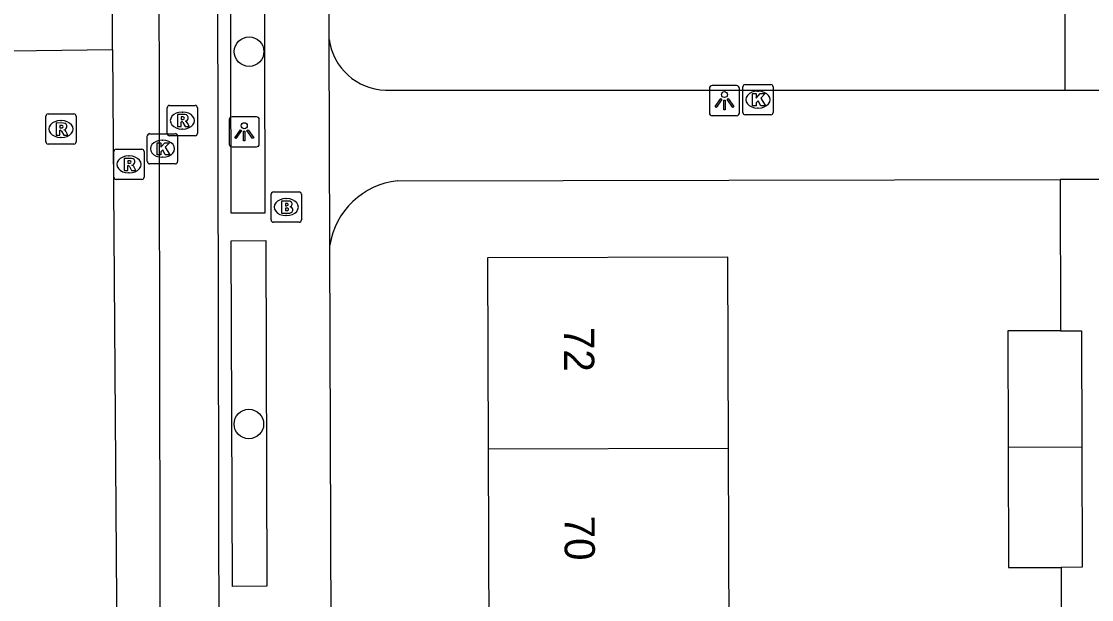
# Model space of a CAD drawing. Extents: x 160732 to 162105, y 387428 to 388479.
# Drawn here: x 161302.41 to 161337.84, y 388121.46 to 388140.6 of the extents above; entities that cross this region are included whole.
import ezdxf

# ---------------------------------------------------------------- set-up
doc = ezdxf.new("R2010")
doc.units = 0
for name, color, linetype in [('IMGEO_Boom', 7, 'Continuous'), ('IMGEO_Brandkraan', 7, 'Continuous'), ('IMGEO_Kolk', 7, 'Continuous'), ('IMGEO_Lichtpunt', 7, 'Continuous'), ('IMGEO_Pand', 7, 'Continuous'), ('IMGEO_Pand_nummerreeks', 7, 'Continuous'), ('IMGEO_Rijbaan_lokaal_gesloten', 7, 'Continuous'), ('IMGEO_Rioolput', 7, 'Continuous'), ('IMGEO_Voetpad_open', 7, 'Continuous')]:
    doc.layers.add(name, color=color, linetype=linetype)

msp = doc.modelspace()

# ---------------------------------------------------------------- linework, layer by layer
at = {"layer": 'IMGEO_Boom'}
for centre in [(161309.95, 388139.602), (161309.943, 388127.273)]:
    msp.add_circle(centre, 0.489, dxfattribs=at)
at = {"layer": 'IMGEO_Brandkraan'}
for p, q in [((161310.679, 388134.029), (161310.679, 388134.881)), ((161310.754, 388134.955), (161311.606, 388134.955)), ((161311.167, 388134.735), (161311.192, 388134.735)), ((161311.68, 388134.881), (161311.68, 388134.029)), ((161311.606, 388133.955), (161310.754, 388133.955)), ((161311.19, 388134.175), (161311.165, 388134.175))]:
    msp.add_line(p, q, dxfattribs=at)
for points in [[(161310.679, 388134.029), (161310.679, 388134.881)], [(161310.754, 388134.955), (161311.606, 388134.955)], [(161311.68, 388134.881), (161311.68, 388134.029)], [(161311.027, 388134.655), (161311.027, 388134.255), (161311.24, 388134.255)], [(161311.258, 388134.655), (161311.027, 388134.655)], [(161311.206, 388134.574), (161311.152, 388134.574), (161311.152, 388134.498)], [(161311.152, 388134.498), (161311.205, 388134.498)], [(161311.214, 388134.422), (161311.152, 388134.422), (161311.152, 388134.341)], [(161311.152, 388134.341), (161311.214, 388134.341)], [(161311.606, 388133.955), (161310.754, 388133.955)]]:
    msp.add_lwpolyline(points, dxfattribs=at)
for centre, radius, start, end in [((161310.756, 388134.879), 0.0765, 91.552, 178.448), ((161310.756, 388134.879), 0.0765, 91.552, 178.448), ((161311.604, 388134.879), 0.0765, 1.552, 88.448), ((161311.604, 388134.879), 0.0765, 1.552, 88.448), ((161311.207, 388134.536), 0.0379, 267.8285, 90.9355), ((161311.215, 388134.381), 0.0404, 269.8759, 90.5077), ((161311.262, 388134.51), 0.145, 59.4692, 91.5367), ((161311.287, 388134.557), 0.0922, 285.5137, 58.1501), ((161311.292, 388134.365), 0.105, 301.3115, 78.989), ((161310.756, 388134.031), 0.0765, 181.552, 268.448), ((161310.756, 388134.031), 0.0765, 181.552, 268.448), ((161311.246, 388134.506), 0.251, 268.6676, 293.5347), ((161311.604, 388134.031), 0.0765, 271.552, 358.448), ((161311.604, 388134.031), 0.0765, 271.552, 358.448)]:
    msp.add_arc(centre, radius, start, end, dxfattribs=at)
for centre, major_axis, ratio, start_param, end_param in [((161311.166, 388134.455), (-0.387, 0.002), 0.722429, 4.712389, 7.853982), ((161311.191, 388134.455), (-0.39, 0.002), 0.717154, 1.570796, 4.712389)]:
    msp.add_ellipse(centre, major_axis=major_axis, ratio=ratio, start_param=start_param, end_param=end_param, dxfattribs=at)
at = {"layer": 'IMGEO_Kolk'}
for p, q in [((161326.299, 388137.587), (161326.299, 388138.439)), ((161326.374, 388138.513), (161327.226, 388138.513)), ((161326.787, 388138.293), (161326.812, 388138.293)), ((161327.3, 388138.439), (161327.3, 388137.587)), ((161327.226, 388137.513), (161326.374, 388137.513)), ((161326.81, 388137.733), (161326.785, 388137.733)), ((161306.581, 388135.96), (161306.581, 388136.812)), ((161306.656, 388136.886), (161307.508, 388136.886)), ((161307.582, 388136.812), (161307.582, 388135.96)), ((161307.069, 388136.666), (161307.094, 388136.666)), ((161307.092, 388136.106), (161307.067, 388136.106)), ((161307.508, 388135.886), (161306.656, 388135.886))]:
    msp.add_line(p, q, dxfattribs=at)
for points in [[(161326.299, 388137.587), (161326.299, 388138.439)], [(161326.374, 388138.513), (161327.226, 388138.513)], [(161326.62, 388138.213), (161326.743, 388138.213), (161326.743, 388138.062), (161326.873, 388138.213), (161327.037, 388138.213), (161326.891, 388138.062), (161327.044, 388137.813), (161326.892, 388137.813), (161326.807, 388137.977), (161326.743, 388137.91), (161326.743, 388137.813), (161326.62, 388137.813), (161326.62, 388138.213)], [(161327.3, 388138.439), (161327.3, 388137.587)], [(161327.226, 388137.513), (161326.374, 388137.513)], [(161306.581, 388135.96), (161306.581, 388136.812)], [(161306.656, 388136.886), (161307.508, 388136.886)], [(161307.582, 388136.812), (161307.582, 388135.96)], [(161306.902, 388136.586), (161307.025, 388136.586), (161307.025, 388136.435), (161307.155, 388136.586), (161307.319, 388136.586), (161307.173, 388136.435), (161307.326, 388136.186), (161307.174, 388136.186), (161307.089, 388136.35), (161307.025, 388136.283), (161307.025, 388136.186), (161306.902, 388136.186), (161306.902, 388136.586)], [(161307.508, 388135.886), (161306.656, 388135.886)]]:
    msp.add_lwpolyline(points, dxfattribs=at)
for centre, start, end in [((161326.376, 388138.437), 91.552, 178.448), ((161326.376, 388138.437), 91.552, 178.448), ((161327.224, 388138.437), 1.552, 88.448), ((161327.224, 388138.437), 1.552, 88.448), ((161326.376, 388137.589), 181.552, 268.448), ((161326.376, 388137.589), 181.552, 268.448), ((161327.224, 388137.589), 271.552, 358.448), ((161327.224, 388137.589), 271.552, 358.448), ((161306.658, 388136.81), 91.552, 178.448), ((161306.658, 388136.81), 91.552, 178.448), ((161307.506, 388136.81), 1.552, 88.448), ((161307.506, 388136.81), 1.552, 88.448), ((161306.658, 388135.962), 181.552, 268.448), ((161306.658, 388135.962), 181.552, 268.448), ((161307.506, 388135.962), 271.552, 358.448), ((161307.506, 388135.962), 271.552, 358.448)]:
    msp.add_arc(centre, 0.0765, start, end, dxfattribs=at)
for centre, major_axis, ratio, start_param, end_param in [((161326.786, 388138.013), (-0.387, 0.002), 0.722429, 4.712389, 7.853982), ((161326.811, 388138.013), (-0.39, 0.002), 0.717154, 1.570796, 4.712389), ((161307.068, 388136.386), (-0.387, 0.002), 0.722429, 4.712389, 7.853982), ((161307.093, 388136.386), (-0.39, 0.002), 0.717154, 1.570796, 4.712389)]:
    msp.add_ellipse(centre, major_axis=major_axis, ratio=ratio, start_param=start_param, end_param=end_param, dxfattribs=at)
at = {"layer": 'IMGEO_Lichtpunt'}
for p, q in [((161325.19, 388138.383), (161325.19, 388137.576)), ((161325.19, 388138.383), (161325.19, 388137.576)), ((161326.092, 388138.478), (161325.284, 388138.478)), ((161326.092, 388138.478), (161325.284, 388138.478)), ((161326.186, 388137.576), (161326.186, 388138.383)), ((161326.186, 388137.576), (161326.186, 388138.383)), ((161309.291, 388137.35), (161309.291, 388136.543)), ((161309.291, 388137.35), (161309.291, 388136.543)), ((161310.193, 388137.445), (161309.385, 388137.445)), ((161310.193, 388137.445), (161309.385, 388137.445)), ((161310.287, 388136.543), (161310.287, 388137.35)), ((161310.287, 388136.543), (161310.287, 388137.35)), ((161325.284, 388137.482), (161326.092, 388137.482)), ((161325.284, 388137.482), (161326.092, 388137.482)), ((161309.385, 388136.449), (161310.193, 388136.449)), ((161309.385, 388136.449), (161310.193, 388136.449))]:
    msp.add_line(p, q, dxfattribs=at)
for points in [[(161325.564, 388138.047), (161325.603, 388138.019), (161325.415, 388137.757), (161325.377, 388137.784), (161325.564, 388138.047)], [(161325.666, 388137.999), (161325.713, 388137.999), (161325.713, 388137.677), (161325.666, 388137.677), (161325.666, 388137.999)], [(161325.776, 388138.019), (161325.814, 388138.046), (161326.001, 388137.784), (161325.962, 388137.756), (161325.776, 388138.019)], [(161309.665, 388137.014), (161309.704, 388136.986), (161309.516, 388136.724), (161309.478, 388136.751), (161309.665, 388137.014)], [(161309.767, 388136.966), (161309.814, 388136.966), (161309.814, 388136.644), (161309.767, 388136.644), (161309.767, 388136.966)], [(161309.877, 388136.986), (161309.915, 388137.013), (161310.102, 388136.751), (161310.063, 388136.723), (161309.877, 388136.986)]]:
    msp.add_lwpolyline(points, dxfattribs=at)
for centre in [(161325.689, 388138.181), (161309.79, 388137.148)]:
    msp.add_circle(centre, 0.0994, dxfattribs=at)
for centre, start, end in [((161325.284, 388138.383), 90, 180), ((161325.284, 388138.383), 90, 180), ((161326.092, 388138.383), 0, 90), ((161326.092, 388138.383), 0, 90), ((161325.284, 388137.576), 180, 270), ((161325.284, 388137.576), 180, 270), ((161326.092, 388137.576), 270, 0), ((161326.092, 388137.576), 270, 360), ((161309.385, 388137.35), 90, 180), ((161309.385, 388137.35), 90, 180), ((161310.193, 388137.35), 0, 90), ((161310.193, 388137.35), 0, 90), ((161309.385, 388136.543), 180, 270), ((161309.385, 388136.543), 180, 270), ((161310.193, 388136.543), 270, 0), ((161310.193, 388136.543), 270, 360)]:
    msp.add_arc(centre, 0.0946, start, end, dxfattribs=at)
at = {"layer": 'IMGEO_Pand'}
for points in [[(161325.825, 388126.468), (161325.805, 388132.797), (161317.848, 388132.772), (161317.868, 388126.442)], [(161336.812, 388130.36), (161335.071, 388130.355), (161335.083, 388126.498)], [(161336.812, 388130.36), (161337.507, 388130.362), (161337.519, 388126.506)], [(161325.825, 388126.468), (161317.868, 388126.442)], [(161317.868, 388126.442), (161317.888, 388120.235)], [(161325.845, 388120.261), (161325.825, 388126.468)], [(161337.519, 388126.506), (161335.083, 388126.498)], [(161335.083, 388126.498), (161335.096, 388122.523), (161336.835, 388122.528)], [(161337.519, 388126.506), (161337.532, 388122.53), (161336.835, 388122.528)]]:
    msp.add_lwpolyline(points, dxfattribs=at)
at = {"layer": 'IMGEO_Rijbaan_lokaal_gesloten'}
for points in [[(161306.847, 388212.73), (161307.047, 388087.977)], [(161305.432, 388139.667), (161305.369, 388158.215)], [(161302.072, 388139.624), (161305.432, 388139.667)], [(161305.432, 388139.667), (161305.805, 388087.926)]]:
    msp.add_lwpolyline(points, dxfattribs=at)
at = {"layer": 'IMGEO_Rioolput'}
for p, q in [((161303.296, 388137.54), (161304.148, 388137.54)), ((161307.241, 388136.893), (161307.241, 388137.745)), ((161307.316, 388137.819), (161308.168, 388137.819)), ((161307.729, 388137.599), (161307.754, 388137.599)), ((161308.242, 388137.745), (161308.242, 388136.893)), ((161303.221, 388136.614), (161303.221, 388137.466)), ((161303.709, 388137.32), (161303.734, 388137.32)), ((161304.222, 388137.466), (161304.222, 388136.614)), ((161308.168, 388136.819), (161307.316, 388136.819)), ((161307.752, 388137.039), (161307.727, 388137.039)), ((161304.148, 388136.54), (161303.296, 388136.54)), ((161303.732, 388136.76), (161303.707, 388136.76)), ((161305.472, 388135.443), (161305.472, 388136.295)), ((161305.547, 388136.369), (161306.399, 388136.369)), ((161305.96, 388136.149), (161305.985, 388136.149)), ((161306.473, 388136.295), (161306.473, 388135.443)), ((161306.399, 388135.369), (161305.547, 388135.369)), ((161305.983, 388135.589), (161305.958, 388135.589))]:
    msp.add_line(p, q, dxfattribs=at)
for points in [[(161303.296, 388137.54), (161304.148, 388137.54)], [(161307.241, 388136.893), (161307.241, 388137.745)], [(161307.316, 388137.819), (161308.168, 388137.819)], [(161307.83, 388137.517), (161307.578, 388137.519), (161307.578, 388137.119)], [(161308.242, 388137.745), (161308.242, 388136.893)], [(161303.221, 388136.614), (161303.221, 388137.466)], [(161303.81, 388137.238), (161303.558, 388137.24), (161303.558, 388136.84)], [(161303.736, 388137.159), (161303.682, 388137.159), (161303.682, 388137.078)], [(161304.222, 388137.466), (161304.222, 388136.614)], [(161307.578, 388137.119), (161307.702, 388137.119), (161307.702, 388137.281), (161307.713, 388137.281)], [(161307.756, 388137.438), (161307.702, 388137.438), (161307.702, 388137.357)], [(161307.702, 388137.357), (161307.754, 388137.357)], [(161307.76, 388137.252), (161307.831, 388137.119), (161307.971, 388137.119), (161307.906, 388137.245)], [(161303.558, 388136.84), (161303.682, 388136.84), (161303.682, 388137.002), (161303.693, 388137.002)], [(161303.682, 388137.078), (161303.734, 388137.078)], [(161303.74, 388136.973), (161303.811, 388136.84), (161303.951, 388136.84), (161303.886, 388136.966)], [(161308.168, 388136.819), (161307.316, 388136.819)], [(161304.148, 388136.54), (161303.296, 388136.54)], [(161305.472, 388135.443), (161305.472, 388136.295)], [(161305.547, 388136.369), (161306.399, 388136.369)], [(161306.473, 388136.295), (161306.473, 388135.443)], [(161306.061, 388136.067), (161305.809, 388136.069), (161305.809, 388135.669)], [(161305.809, 388135.669), (161305.933, 388135.669), (161305.933, 388135.831), (161305.944, 388135.831)], [(161305.987, 388135.988), (161305.933, 388135.988), (161305.933, 388135.907)], [(161305.933, 388135.907), (161305.985, 388135.907)], [(161305.991, 388135.802), (161306.062, 388135.669), (161306.202, 388135.669), (161306.137, 388135.795)], [(161306.399, 388135.369), (161305.547, 388135.369)]]:
    msp.add_lwpolyline(points, dxfattribs=at)
for centre, radius, start, end in [((161303.298, 388137.464), 0.0765, 91.552, 178.448), ((161303.298, 388137.464), 0.0765, 91.552, 178.448), ((161304.146, 388137.464), 0.0765, 1.552, 88.448), ((161304.146, 388137.464), 0.0765, 1.552, 88.448), ((161307.318, 388137.743), 0.0765, 91.552, 178.448), ((161307.318, 388137.743), 0.0765, 91.552, 178.448), ((161307.829, 388137.407), 0.109, 350.3612, 89.416), ((161308.166, 388137.743), 0.0765, 1.552, 88.448), ((161308.166, 388137.743), 0.0765, 1.552, 88.448), ((161303.742, 388137.063), 0.0964, 77.0061, 93.1865), ((161303.756, 388137.12), 0.0378, 276.6634, 79.6772), ((161303.809, 388137.128), 0.109, 350.3612, 89.416), ((161307.712, 388137.228), 0.0533, 26.0293, 88.6989), ((161307.738, 388137.546), 0.19, 274.7715, 282.9687), ((161307.762, 388137.342), 0.0964, 77.0061, 93.1865), ((161307.776, 388137.399), 0.0378, 276.6634, 79.6772), ((161307.827, 388137.407), 0.112, 277.5842, 350.9817), ((161307.811, 388137.192), 0.108, 29.5134, 73.7905), ((161303.692, 388136.949), 0.0533, 26.0293, 88.6989), ((161303.718, 388137.267), 0.19, 274.7715, 282.9687), ((161303.807, 388137.128), 0.112, 277.5842, 350.9817), ((161303.791, 388136.913), 0.108, 29.5134, 73.7905), ((161307.318, 388136.895), 0.0765, 181.552, 268.448), ((161307.318, 388136.895), 0.0765, 181.552, 268.448), ((161308.166, 388136.895), 0.0765, 271.552, 358.448), ((161308.166, 388136.895), 0.0765, 271.552, 358.448), ((161303.298, 388136.616), 0.0765, 181.552, 268.448), ((161303.298, 388136.616), 0.0765, 181.552, 268.448), ((161304.146, 388136.616), 0.0765, 271.552, 358.448), ((161304.146, 388136.616), 0.0765, 271.552, 358.448), ((161305.549, 388136.293), 0.0765, 91.552, 178.448), ((161305.549, 388136.293), 0.0765, 91.552, 178.448), ((161306.397, 388136.293), 0.0765, 1.552, 88.448), ((161306.397, 388136.293), 0.0765, 1.552, 88.448), ((161305.943, 388135.778), 0.0533, 26.0293, 88.6989), ((161305.969, 388136.096), 0.19, 274.7715, 282.9687), ((161305.993, 388135.892), 0.0964, 77.0061, 93.1865), ((161306.007, 388135.949), 0.0378, 276.6634, 79.6772), ((161306.06, 388135.957), 0.109, 350.3612, 89.416), ((161306.058, 388135.957), 0.112, 277.5842, 350.9817), ((161306.042, 388135.742), 0.108, 29.5134, 73.7905), ((161305.549, 388135.445), 0.0765, 181.552, 268.448), ((161305.549, 388135.445), 0.0765, 181.552, 268.448), ((161306.397, 388135.445), 0.0765, 271.552, 358.448), ((161306.397, 388135.445), 0.0765, 271.552, 358.448)]:
    msp.add_arc(centre, radius, start, end, dxfattribs=at)
for centre, major_axis, ratio, start_param, end_param in [((161307.728, 388137.319), (-0.387, 0.002), 0.722429, 4.712389, 7.853982), ((161307.753, 388137.319), (-0.39, 0.002), 0.717154, 1.570796, 4.712389), ((161303.708, 388137.04), (-0.387, 0.002), 0.722429, 4.712389, 7.853982), ((161303.733, 388137.04), (-0.39, 0.002), 0.717154, 1.570796, 4.712389), ((161305.959, 388135.869), (-0.387, 0.002), 0.722429, 4.712389, 7.853982), ((161305.984, 388135.869), (-0.39, 0.002), 0.717154, 1.570796, 4.712389)]:
    msp.add_ellipse(centre, major_axis=major_axis, ratio=ratio, start_param=start_param, end_param=end_param, dxfattribs=at)
at = {"layer": 'IMGEO_Voetpad_open'}
for points in [[(161312.6, 388140), (161312.453, 388213.235)], [(161309.014, 388091.217), (161308.778, 388209.754)], [(161336.971, 388138.331), (161336.968, 388147.441)], [(161310.476, 388134.254), (161309.362, 388134.251), (161309.331, 388145.419), (161310.445, 388145.422), (161310.476, 388134.254)], [(161312.627, 388133.19), (161312.6, 388140)], [(161314.465, 388138.324), (161336.971, 388138.331)], [(161336.971, 388138.331), (161338.524, 388138.331)], [(161314.867, 388135.328), (161336.803, 388135.37)], [(161338.101, 388135.372), (161336.803, 388135.37)], [(161336.803, 388135.37), (161336.812, 388130.36)], [(161310.539, 388121.902), (161309.398, 388121.899), (161309.361, 388133.343), (161310.502, 388133.347), (161310.539, 388121.902)], [(161312.781, 388088.859), (161312.627, 388133.19)], [(161336.835, 388122.528), (161336.841, 388120.289)]]:
    msp.add_lwpolyline(points, dxfattribs=at)
for centre, radius, start, end in [((161314.533, 388140.275), 1.953, 188.1068, 268.0037), ((161315.133, 388132.807), 2.535, 96.027, 171.3037)]:
    msp.add_arc(centre, radius, start, end, dxfattribs=at)

# ---------------------------------------------------------------- texts
at = {"layer": 'IMGEO_Pand_nummerreeks'}
for s, p in [('72', (161320.375, 388130.488)), ('70', (161320.395, 388124.241))]:
    msp.add_text(s, height=1, rotation=270.1836, dxfattribs=at).set_placement(p)

doc.saveas('drawing.dxf')
